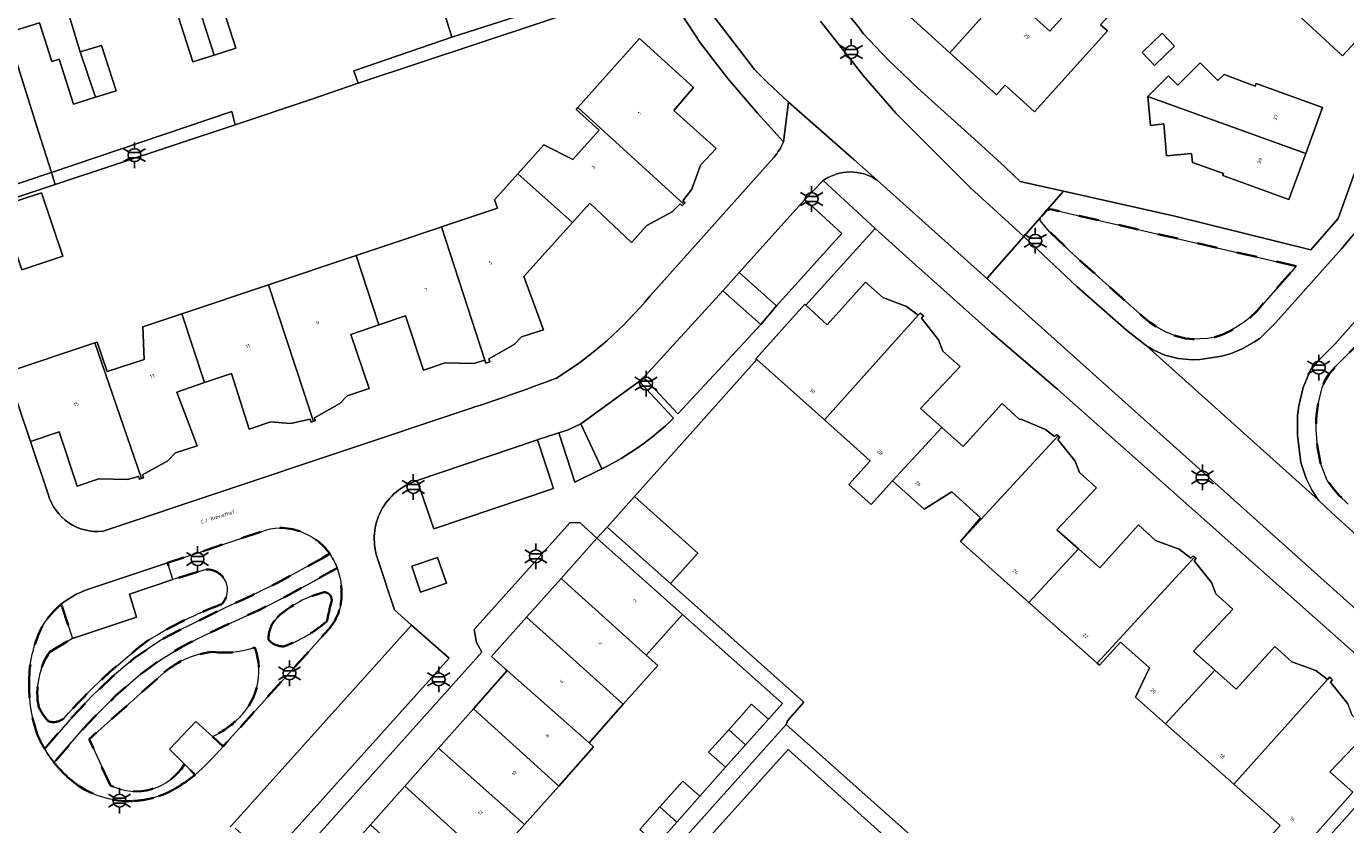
# Model space of a CAD drawing. Extents: x 105780 to 185197, y 477999 to 525027.
# Tile 346 of 562: x 107219 to 107349, y 479831 to 479910. Entities that reach past the tile are written whole.
import ezdxf
from ezdxf.enums import TextEntityAlignment as Align

# ---------------------------------------------------------------- set-up
doc = ezdxf.new("R2010")
doc.units = 0
doc.linetypes.add('XX-HIDDEN', pattern=[4, 2, -2])
for name, color, linetype, lineweight in [('B-GV-GR-BEPLANTING_CULTUUR_VASTE-PLANTENVAK-A', 252, 'Continuous', 5), ('B-GV-GR-HAAG_01-G', 252, 'GR-HAAG1', 13), ('B-GV-GR-MATERIAALGRENS-G', 252, 'XX-HIDDEN', 35), ('B-RO-IE-MEUBILAIR_WEGMEUBILAIR-S', 252, 'Continuous', 25), ('B-XX-KG-KADASTRAAL_BEBOUWING-G', 252, 'Continuous', 20), ('B1-WE-OG-BEBOUWING-T18', 7, 'Continuous', 18), ('B1-WE-OG-TERREIN_ERF-GV', 252, 'Continuous', 18), ('B1-WE-OG-TOPOGRAFIE-T18', 10, 'Continuous', 18), ('B1-WE-VH-VERHARDING_ASFALT-GV', 252, 'Continuous', 18), ('B1-WE-VH-VERHARDING_BETONSTRAATSTEEN-GV', 252, 'Continuous', 18), ('B1-WE-VH-VERHARDING_STRAATBAKSTEEN-GV', 252, 'Continuous', 18), ('B1-WE-VH-VERHARDING_TEGEL-GV', 252, 'Continuous', 18)]:
    doc.layers.add(name, color=color, linetype=linetype, lineweight=lineweight)
doc.styles.add('NLCS-ISO', font='NLCS-ISO.ttf')
doc.styles.add('NLCS-ISO-M200-T18', font='NLCS-ISO.ttf', dxfattribs={"height": 0.36})
doc.linetypes.add('GR-HAAG1', pattern='A,6,[176,NLCS.shx,S=0.125,R=0,X=0,Y=0],-2', length=8)

# ---------------------------------------------------------------- blocks, each defined once
blk = doc.blocks.new('B-SIE-WEG_LICHTMAST-SO')
at = {"ltscale": 0.1}
for p, q in [((-1.1, 0.63), (-2.19, 1.27)), ((0, 1.27), (0, 2.53)), ((1.1, 0.63), (2.19, 1.27)), ((-1.1, -0.63), (-2.19, -1.27)), ((0, -1.27), (0, -2.53)), ((1.1, -0.63), (2.19, -1.27))]:
    blk.add_line(p, q, dxfattribs=at)
at = {"flags": 128}
for points in [[(-1.16, 0.5), (1.16, 0.5)], [(-1.16, -0.5), (1.16, -0.5)]]:
    blk.add_lwpolyline(points, dxfattribs=at)
at = {"ltscale": 0.1}
blk.add_circle((0, 0), 1.27, dxfattribs=at)
at = {"style": 'NLCS-ISO'}
blk.add_attdef('TYPE', text='', height=1.8, dxfattribs=at).set_placement((0, 2.53), align=Align.BOTTOM_CENTER)

msp = doc.modelspace()

# ---------------------------------------------------------------- linework, layer by layer
at = {"layer": 'B-GV-GR-BEPLANTING_CULTUUR_VASTE-PLANTENVAK-A', "flags": 128}
for points in [[(107236.369, 479856.28), (107233.083, 479855.288), (107228.828, 479853.864), (107228.813, 479853.859), (107228.817, 479853.845), (107229.524, 479851.585), (107227.948, 479851.059), (107223.203, 479849.475), (107220.956, 479848.17)], [(107232.257, 479846.133), (107224.838, 479839.56)], [(107234.245, 479837.073), (107232.751, 479838.554), (107235.366, 479841.29), (107236.99, 479839.796)], [(107224.838, 479839.56), (107226.952, 479834.986)]]:
    msp.add_lwpolyline(points, dxfattribs=at)
for points in [[(107237.907, 479852.859, 0.682798), (107236.369, 479856.28)], [(107248.016, 479854.051, 0.1184372), (107243.403, 479851.591)], [(107248.746, 479853.128, 0.4432166), (107248.016, 479854.051)], [(107230.642, 479849.284, -0.0519473), (107237.907, 479852.859)], [(107248.285, 479851.168, -0.0241372), (107248.746, 479853.128)], [(107243.403, 479851.591, 0.198985), (107242.519, 479849.361)], [(107244.095, 479848.708, 0.0850142), (107248.285, 479851.168)], [(107222.34, 479841.597, -0.0480957), (107230.642, 479849.284)], [(107242.519, 479849.361, 0.2388497), (107244.095, 479848.708)], [(107220.956, 479848.17, 0.2005304), (107219.88, 479842.712)], [(107237.023, 479848.17, 0.1494131), (107232.257, 479846.133)], [(107241.174, 479848.593, -0.1213288), (107237.023, 479848.17)], [(107239.252, 479841.29, 0.3138171), (107241.174, 479848.593)], [(107219.88, 479842.712, 0.0640501), (107220.802, 479841.328)], [(107220.802, 479841.328, 0.2705715), (107222.34, 479841.597)], [(107236.99, 479839.796, 0.0693067), (107239.252, 479841.29)], [(107226.952, 479834.986, 0.3870563), (107234.245, 479837.073)]]:
    msp.add_lwpolyline(points, format="xyb", dxfattribs=at)
at = {"layer": 'B-GV-GR-HAAG_01-G', "flags": 128}
for points in [[(107288.931, 479885.577), (107287.304, 479883.764), (107291.039, 479880.441), (107292.594, 479882.276)], [(107273.299, 479870.654), (107272.065, 479870.062), (107271.146, 479869.761), (107272.707, 479864.91), (107275.379, 479866.2)], [(107260.056, 479854.92), (107259.196, 479857.477), (107256.638, 479856.617), (107257.499, 479854.06)]]:
    msp.add_lwpolyline(points, close=True, dxfattribs=at)
at = {"layer": 'B-GV-GR-MATERIAALGRENS-G', "flags": 128}
for points in [[(107343.83, 479886.209), (107319.613, 479891.828), (107319.243, 479891.709), (107318.63, 479890.994), (107318.58, 479890.702), (107319.513, 479889.6), (107321.947, 479887.277), (107328.761, 479881.179), (107329.377, 479880.672), (107330.062, 479880.206), (107330.799, 479879.798), (107331.625, 479879.414), (107332.904, 479879.077), (107333.619, 479878.996), (107335.09, 479879.072), (107335.792, 479879.208), (107336.506, 479879.436), (107337.285, 479879.777), (107338.598, 479880.609), (107339.293, 479881.127), (107339.96, 479881.807)], [(107358.584, 479857.867), (107357.065, 479861.941), (107355.842, 479867.09), (107355.211, 479870.383), (107354.935, 479873.261), (107354.91, 479876.775), (107354.985, 479878.729), (107355.147, 479880.743), (107355.425, 479882.655), (107355.941, 479885.111), (107354.736, 479884.013), (107349.915, 479878.531), (107347.743, 479876.333), (107347.081, 479875.58), (107346.635, 479874.877), (107346.367, 479874.222), (107345.952, 479872.465), (107345.776, 479871.193), (107345.777, 479870.086), (107345.925, 479868.347), (107346.226, 479866.782), (107346.882, 479865.075), (107347.383, 479864.36), (107348.032, 479863.619), (107348.955, 479862.721), (107357.436, 479855.316), (107357.948, 479855.003), (107358.536, 479854.931), (107358.872, 479855.08), (107359.328, 479855.638), (107359.36, 479855.986), (107359.224, 479856.414)]]:
    msp.add_lwpolyline(points, close=True, dxfattribs=at)
for points in [[(107241.763, 479859.998), (107237.546, 479858.591), (107235.696, 479857.974), (107232.572, 479856.931), (107232.624, 479856.764), (107233.083, 479855.288), (107236.369, 479856.28)], [(107220.458, 479838.59), (107220.567, 479838.716), (107223.164, 479841.724), (107225.166, 479843.839), (107227.162, 479845.744), (107228.961, 479847.245), (107229.298, 479847.526), (107231.896, 479849.315), (107233.702, 479850.253), (107234.827, 479850.837), (107238.173, 479852.467), (107240.033, 479853.336), (107240.875, 479853.73), (107243.482, 479854.989), (107247.788, 479857.383)], [(107247.788, 479857.383), (107248.389, 479857.717), (107248.571, 479857.818)], [(107249.284, 479856.427), (107249.158, 479856.356), (107248.306, 479855.876), (107248.252, 479855.845), (107247.001, 479855.141), (107244.292, 479853.668), (107241.556, 479852.272), (107241.333, 479852.17), (107238.855, 479851.038), (107236.239, 479849.811), (107234.941, 479849.145), (107233.981, 479848.652), (107231.878, 479847.375), (107229.906, 479845.948), (107229.695, 479845.795), (107227.487, 479843.855), (107225.437, 479841.807), (107225.402, 479841.772), (107225.398, 479841.768), (107224.25, 479840.562), (107221.492, 479837.39), (107221.376, 479837.256)], [(107220.956, 479848.17), (107223.203, 479849.475), (107222.139, 479852.685), (107222.085, 479852.849)], [(107236.99, 479839.796), (107238.04, 479838.83), (107238.179, 479838.987), (107238.621, 479839.48), (107239.727, 479840.707), (107244.859, 479846.401), (107246.157, 479847.841), (107248.403, 479850.333)], [(107226.952, 479834.986), (107224.838, 479839.56), (107232.257, 479846.133)], [(107234.229, 479835.251), (107235.281, 479836.045), (107234.245, 479837.073)]]:
    msp.add_lwpolyline(points, dxfattribs=at)
for points in [[(107245.599, 479860.05, 0.1866538), (107241.763, 479859.998)], [(107248.571, 479857.818, 0.1621825), (107245.599, 479860.05)], [(107236.369, 479856.28, -0.682798), (107237.907, 479852.859)], [(107249.618, 479852.719, 0.1316084), (107249.284, 479856.427)], [(107243.403, 479851.591, -0.1184372), (107248.016, 479854.051)], [(107248.016, 479854.051, -0.4432166), (107248.746, 479853.128)], [(107222.085, 479852.849, 0.0858811), (107220.247, 479850.705)], [(107237.907, 479852.859, 0.0519473), (107230.642, 479849.284)], [(107248.746, 479853.128, 0.0241372), (107248.285, 479851.168)], [(107248.586, 479850.545, 0.1204193), (107249.618, 479852.719)], [(107242.519, 479849.361, -0.198985), (107243.403, 479851.591)], [(107220.247, 479850.705, 0.1111886), (107218.945, 479845.632)], [(107248.285, 479851.168, -0.0850142), (107244.095, 479848.708)], [(107248.403, 479850.333, 0.0127753), (107248.586, 479850.545)], [(107230.642, 479849.284, 0.0480957), (107222.34, 479841.597)], [(107244.095, 479848.708, -0.2388497), (107242.519, 479849.361)], [(107219.88, 479842.712, -0.2005304), (107220.956, 479848.17)], [(107232.257, 479846.133, -0.1494131), (107237.023, 479848.17)], [(107237.023, 479848.17, 0.1213288), (107241.174, 479848.593)], [(107241.174, 479848.593, -0.3138171), (107239.252, 479841.29)], [(107218.945, 479845.632, 0.0946791), (107219.729, 479840.033)], [(107220.802, 479841.328, -0.0640501), (107219.88, 479842.712)], [(107222.34, 479841.597, -0.2705715), (107220.802, 479841.328)], [(107239.252, 479841.29, -0.0693067), (107236.99, 479839.796)], [(107219.729, 479840.033, 0.0188376), (107220.147, 479839.146)], [(107220.147, 479839.146, 0.0126547), (107220.458, 479838.59)], [(107221.376, 479837.256, 0.0194356), (107222.021, 479836.508)], [(107234.245, 479837.073, -0.3870563), (107226.952, 479834.986)], [(107222.021, 479836.508, 0.0410011), (107223.489, 479835.18)], [(107223.489, 479835.18, 0.1741579), (107229.202, 479833.451)], [(107231.671, 479833.916, 0.0499005), (107233.33, 479834.667)], [(107233.33, 479834.667, 0.0155248), (107234.229, 479835.251)], [(107229.202, 479833.451, 0.069822), (107231.671, 479833.916)]]:
    msp.add_lwpolyline(points, format="xyb", dxfattribs=at)
at = {"layer": 'B-XX-KG-KADASTRAAL_BEBOUWING-G', "flags": 128}
for points in [[(107341.732, 479919.637), (107339.485, 479921.707), (107338.609, 479918.965), (107339.874, 479918.589), (107338.923, 479915.594), (107345.087, 479913.657), (107343.276, 479911.649), (107348.385, 479906.942), (107351.656, 479910.492)], [(107220.285, 479918.845), (107214.332, 479916.939), (107216.81, 479909.2), (107219.938, 479910.201), (107221.161, 479906.382), (107221.881, 479906.613), (107223.305, 479902.165), (107225.46, 479902.855), (107223.959, 479907.334), (107222.811, 479911.122), (107222.742, 479911.245)], [(107315.136, 479913.359), (107315.673, 479913.954), (107311.061, 479918.119), (107309.527, 479916.42), (107305.033, 479911.443), (107309.674, 479907.252)], [(107273.526, 479913.023), (107272.339, 479916.645), (107259.432, 479912.416), (107259.596, 479911.966), (107260.609, 479908.79), (107266.868, 479910.786)], [(107315.136, 479913.359), (107309.674, 479907.252), (107314.279, 479903.094), (107315.135, 479904.042), (107318.017, 479901.439), (107325.206, 479909.399), (107324.541, 479910), (107327.656, 479913.451), (107325.195, 479915.673), (107319.525, 479909.395)], [(107235.702, 479911.629), (107233.586, 479910.946), (107235.071, 479906.346), (107237.177, 479907.026)], [(107235.702, 479911.629), (107237.177, 479907.026), (107239.298, 479907.71), (107237.813, 479912.31)], [(107273.016, 479901.856), (107283.451, 479892.302), (107283.591, 479892.458), (107283.368, 479892.658), (107284.237, 479893.806), (107285.119, 479896.149), (107286.642, 479897.823), (107282.464, 479901.559), (107284.43, 479903.824), (107279.095, 479908.644)], [(107328.623, 479907.266), (107329.851, 479905.992), (107331.831, 479907.899), (107330.603, 479909.174)], [(107223.959, 479907.334), (107225.46, 479902.855), (107227.502, 479903.509), (107226.074, 479907.971)], [(107346.405, 479901.841), (107339.875, 479904.212), (107339.784, 479903.969), (107336.722, 479905.117), (107336.111, 479904.51), (107334.369, 479906.262), (107332.148, 479904.039), (107331.232, 479904.99), (107329.2, 479902.951), (107344.757, 479897.302)], [(107329.2, 479902.951), (107329.45, 479900.083), (107330.763, 479900.225), (107331.041, 479897.095), (107333.504, 479897.321), (107333.587, 479896.423), (107336.653, 479895.346), (107336.579, 479895.135), (107343.109, 479892.764), (107344.757, 479897.302)], [(107273.016, 479901.856), (107272.845, 479901.665), (107275.122, 479899.605), (107272.535, 479896.727), (107269.663, 479898.157), (107267.105, 479895.3), (107272.475, 479890.493), (107274.204, 479892.416), (107278.314, 479888.538), (107279.82, 479890.222), (107282.309, 479891.553), (107283.087, 479892.345), (107283.311, 479892.145), (107283.451, 479892.302)], [(107272.475, 479890.493), (107267.105, 479895.3), (107264.816, 479892.745), (107265.094, 479891.91), (107259.577, 479890.076), (107263.837, 479876.918), (107263.933, 479876.634), (107264.132, 479876.701), (107264.331, 479876.768), (107264.235, 479877.052), (107266.736, 479878.464), (107267.477, 479879.23), (107269.627, 479879.938), (107267.706, 479885.188)], [(107216.135, 479892.103), (107218.214, 479885.839), (107222.238, 479887.174), (107220.159, 479893.438)], [(107259.577, 479890.076), (107259.396, 479890.016), (107254.919, 479888.51), (107251.15, 479887.249), (107253.412, 479880.408), (107256.013, 479881.305), (107257.808, 479875.952), (107259.948, 479876.677), (107262.77, 479876.611), (107263.837, 479876.918)], [(107253.412, 479880.408), (107251.15, 479887.249), (107242.533, 479884.365), (107246.913, 479870.98), (107246.941, 479870.882), (107247.14, 479870.949), (107247.044, 479871.233), (107249.545, 479872.645), (107250.286, 479873.411), (107252.436, 479874.119), (107250.651, 479879.455)], [(107242.533, 479884.365), (107233.976, 479881.502), (107236.22, 479874.716), (107238.866, 479875.629), (107240.617, 479870.133), (107242.757, 479870.858), (107244.693, 479870.68), (107246.646, 479871.099), (107246.742, 479870.815), (107246.941, 479870.882), (107246.913, 479870.98)], [(107306.559, 479881.356), (107305.408, 479882.222), (107303.062, 479883.096), (107301.383, 479884.614), (107297.583, 479880.428), (107295.478, 479882.35), (107295.381, 479882.438), (107290.571, 479877.07), (107290.66, 479876.99), (107297.329, 479871.029)], [(107236.22, 479874.716), (107233.976, 479881.502), (107230.122, 479880.212), (107230.268, 479877.011), (107226.623, 479875.807), (107225.624, 479878.712), (107225.419, 479878.643), (107229.997, 479865.254), (107230.196, 479865.321), (107230.1, 479865.605), (107232.601, 479867.017), (107233.342, 479867.783), (107235.492, 479868.491), (107233.504, 479873.779)], [(107306.559, 479881.356), (107297.329, 479871.029), (107301.816, 479867.017), (107299.713, 479864.666), (107301.929, 479862.685), (107304.032, 479865.036), (107308.902, 479870.301), (107306.797, 479872.178), (107310.695, 479876.316), (107309.006, 479877.816), (107308.572, 479878.938), (107306.872, 479881.077), (107307.072, 479881.3), (107306.915, 479881.44), (107306.758, 479881.58)], [(107225.419, 479878.643), (107216.756, 479875.743), (107219.051, 479868.907), (107221.904, 479869.865), (107223.673, 479864.505), (107225.813, 479865.23), (107228.635, 479865.164), (107229.702, 479865.471), (107229.798, 479865.187), (107229.997, 479865.254)], [(107320.361, 479869.47), (107320.204, 479869.61), (107320.005, 479869.386), (107319.108, 479870.092), (107316.783, 479871.071), (107316.508, 479871.126), (107314.829, 479872.644), (107311.006, 479868.424), (107308.902, 479870.301), (107304.032, 479865.036), (107307.158, 479862.241), (107309.865, 479863.954), (107312.717, 479861.384), (107310.722, 479859.048)], [(107320.361, 479869.47), (107310.722, 479859.048), (107317.476, 479853.031), (107322.348, 479858.331), (107320.243, 479860.208), (107324.141, 479864.346), (107322.452, 479865.846), (107322.018, 479866.968), (107320.318, 479869.107), (107320.518, 479869.33)], [(107278.597, 479863.475), (107275.915, 479860.47), (107282.163, 479854.898), (107284.833, 479857.9)], [(107333.807, 479857.5), (107333.65, 479857.64), (107333.451, 479857.416), (107332.3, 479858.282), (107329.954, 479859.156), (107328.275, 479860.674), (107324.452, 479856.454), (107322.348, 479858.331), (107317.476, 479853.031), (107324.196, 479847.045)], [(107274.89, 479859.359), (107271.359, 479855.399), (107279.764, 479847.842), (107283.331, 479851.852), (107281.166, 479853.777)], [(107333.807, 479857.5), (107324.196, 479847.045), (107324.429, 479846.837), (107326.487, 479849.117), (107329.369, 479846.581), (107327.979, 479843.693), (107330.932, 479841.072), (107335.794, 479846.361), (107333.689, 479848.238), (107337.587, 479852.376), (107335.898, 479853.876), (107335.464, 479854.998), (107333.764, 479857.137), (107333.964, 479857.36)], [(107271.359, 479855.399), (107267.958, 479851.584), (107277.488, 479842.985), (107280.905, 479846.827), (107279.764, 479847.842)], [(107267.958, 479851.584), (107264.499, 479847.705), (107265.886, 479846.468), (107266.065, 479846.308), (107274.115, 479839.193), (107277.488, 479842.985)], [(107346.897, 479845.446), (107345.746, 479846.312), (107343.4, 479847.186), (107341.721, 479848.704), (107337.898, 479844.484), (107335.794, 479846.361), (107330.932, 479841.072), (107337.662, 479835.099)], [(107266.065, 479846.308), (107262.722, 479842.54), (107271.135, 479834.924), (107274.571, 479838.787), (107274.115, 479839.193)], [(107346.897, 479845.446), (107337.662, 479835.099), (107342.232, 479831.043), (107338.163, 479826.459), (107340.551, 479824.341), (107344.619, 479828.924), (107349.405, 479834.316), (107347.147, 479836.321), (107351.033, 479840.406), (107349.344, 479841.906), (107348.91, 479843.028), (107347.21, 479845.167), (107347.41, 479845.39), (107347.253, 479845.53), (107347.096, 479845.67)], [(107262.722, 479842.54), (107259.293, 479838.676), (107267.769, 479831.14), (107271.135, 479834.924)], [(107291.81, 479841.519), (107290.138, 479843.009), (107287.887, 479840.483), (107289.55, 479838.983)], [(107289.55, 479838.983), (107287.887, 479840.483), (107285.907, 479838.261), (107287.579, 479836.771)], [(107259.293, 479838.676), (107255.952, 479834.911), (107264.356, 479827.302), (107267.769, 479831.14)], [(107255.952, 479834.911), (107252.568, 479831.096), (107260.967, 479823.491), (107264.356, 479827.302)], [(107285.031, 479833.911), (107283.359, 479835.401), (107281.099, 479832.865), (107282.759, 479831.361)], [(107282.759, 479831.361), (107281.099, 479832.865), (107279.128, 479830.653), (107280.8, 479829.163)]]:
    msp.add_lwpolyline(points, close=True, dxfattribs=at)
at = {"layer": 'B1-WE-OG-TERREIN_ERF-GV', "flags": 128}
for points in [[(107354.948, 479914.065), (107351.656, 479910.492), (107348.385, 479906.942), (107343.276, 479911.649), (107345.087, 479913.657), (107338.923, 479915.594), (107339.874, 479918.589), (107338.609, 479918.965), (107339.485, 479921.707), (107341.732, 479919.637), (107345.034, 479923.177)], [(107315.673, 479913.954), (107315.136, 479913.359), (107319.525, 479909.395), (107325.195, 479915.673), (107327.656, 479913.451), (107324.541, 479910), (107325.206, 479909.399), (107318.017, 479901.439), (107315.135, 479904.042), (107314.279, 479903.094), (107309.674, 479907.252), (107305.033, 479911.443), (107309.527, 479916.42), (107311.061, 479918.119)], [(107281.192, 479914.181), (107280.636, 479914.964), (107280.379, 479915.326), (107273.526, 479913.023), (107266.868, 479910.786), (107260.609, 479908.79), (107252.079, 479905.861), (107250.949, 479905.483), (107251.366, 479904.259)], [(107237.177, 479907.026), (107235.071, 479906.346), (107233.586, 479910.946), (107235.702, 479911.629), (107237.813, 479912.31), (107239.298, 479907.71)], [(107331.831, 479907.899), (107329.851, 479905.992), (107328.623, 479907.266), (107330.603, 479909.174)], [(107346.405, 479901.841), (107344.757, 479897.302), (107343.109, 479892.764), (107336.579, 479895.135), (107336.653, 479895.346), (107333.587, 479896.423), (107333.504, 479897.321), (107331.041, 479897.095), (107330.763, 479900.225), (107329.45, 479900.083), (107329.2, 479902.951), (107331.232, 479904.99), (107332.148, 479904.039), (107334.369, 479906.262), (107336.111, 479904.51), (107336.722, 479905.117), (107339.784, 479903.969), (107339.875, 479904.212)], [(107239.24, 479900.139), (107238.917, 479901.445), (107221.127, 479895.449), (107221.508, 479894.255)], [(107216.135, 479892.103), (107220.159, 479893.438), (107222.238, 479887.174), (107218.214, 479885.839)], [(107262.722, 479842.54), (107266.065, 479846.308), (107265.886, 479846.468), (107264.499, 479847.705), (107267.958, 479851.584), (107271.359, 479855.399), (107274.89, 479859.359), (107273.212, 479860.917), (107272.216, 479860.888), (107262.812, 479850.373), (107263.041, 479849.081), (107263.546, 479848.141), (107244.083, 479826.379), (107243.343, 479825.552), (107244.142, 479824.839), (107245.379, 479823.734), (107245.726, 479823.385), (107249.19, 479827.289), (107252.568, 479831.096), (107255.952, 479834.911), (107259.293, 479838.676)], [(107282.916, 479826.453), (107287.085, 479822.699), (107288.945, 479824.765), (107289.079, 479824.914), (107291.115, 479823.081), (107295.304, 479827.733), (107302.922, 479820.875), (107303.791, 479821.841), (107303.931, 479821.716), (107306.021, 479819.834), (107309.797, 479824.089), (107309.737, 479824.142), (107293.749, 479838.536)]]:
    msp.add_lwpolyline(points, close=True, dxfattribs=at)
for points in [[(107281.192, 479914.181), (107251.366, 479904.259), (107246.604, 479902.608), (107239.24, 479900.139), (107221.508, 479894.255), (107211.716, 479891.005), (107216.756, 479875.743), (107225.419, 479878.643), (107225.624, 479878.712), (107226.623, 479875.807), (107230.268, 479877.011), (107230.122, 479880.212), (107233.976, 479881.502), (107242.533, 479884.365), (107251.15, 479887.249), (107254.919, 479888.51), (107259.396, 479890.016), (107259.577, 479890.076), (107265.094, 479891.91), (107264.816, 479892.745), (107267.105, 479895.3), (107269.663, 479898.157)], [(107293.287, 479898.47), (107290.708, 479901.294), (107287.755, 479904.733), (107285.089, 479908.193), (107281.486, 479913.766)], [(107222.811, 479911.122), (107223.959, 479907.334), (107226.074, 479907.971), (107227.502, 479903.509), (107225.46, 479902.855), (107223.305, 479902.165), (107221.881, 479906.613), (107221.161, 479906.382), (107219.938, 479910.201), (107216.81, 479909.2), (107219.847, 479899.453), (107221.127, 479895.449), (107238.917, 479901.445), (107239.24, 479900.139), (107246.604, 479902.608), (107251.366, 479904.259), (107250.949, 479905.483), (107252.079, 479905.861), (107260.609, 479908.79), (107259.596, 479911.966)], [(107298.962, 479911.855), (107300.651, 479909.836), (107301.137, 479909.151), (107303.61, 479906.561), (107306.513, 479903.768), (107312.429, 479898.417), (107315.106, 479895.996), (107316.606, 479894.568), (107320.87, 479893.604), (107331.853, 479891.122), (107345.275, 479887.814), (107347.965, 479890.913), (107351.076, 479899.589)], [(107269.663, 479898.157), (107272.535, 479896.727), (107275.122, 479899.605), (107272.845, 479901.665), (107273.016, 479901.856), (107279.095, 479908.644), (107284.43, 479903.824), (107282.464, 479901.559), (107286.642, 479897.823), (107285.119, 479896.149), (107284.237, 479893.806), (107283.368, 479892.658), (107283.591, 479892.458), (107283.451, 479892.302), (107283.311, 479892.145), (107283.087, 479892.345), (107282.309, 479891.553), (107279.82, 479890.222), (107278.314, 479888.538), (107274.204, 479892.416), (107272.475, 479890.493), (107267.706, 479885.188), (107269.627, 479879.938), (107267.477, 479879.23), (107266.736, 479878.464), (107264.235, 479877.052), (107264.331, 479876.768), (107264.132, 479876.701), (107263.933, 479876.634), (107263.837, 479876.918), (107262.77, 479876.611), (107259.948, 479876.677), (107257.808, 479875.952), (107256.013, 479881.305), (107253.412, 479880.408), (107250.651, 479879.455), (107252.436, 479874.119), (107250.286, 479873.411), (107249.545, 479872.645), (107247.044, 479871.233), (107247.14, 479870.949), (107246.941, 479870.882), (107246.742, 479870.815), (107246.646, 479871.099), (107244.693, 479870.68), (107242.757, 479870.858), (107240.617, 479870.133), (107238.866, 479875.629), (107236.22, 479874.716), (107233.504, 479873.779), (107235.492, 479868.491), (107233.342, 479867.783), (107232.601, 479867.017), (107230.1, 479865.605), (107230.196, 479865.321), (107229.997, 479865.254), (107229.798, 479865.187), (107229.702, 479865.471), (107228.635, 479865.164), (107225.813, 479865.23), (107223.673, 479864.505), (107221.904, 479869.865), (107219.051, 479868.907), (107220.798, 479863.715)], [(107280.13, 479883.287), (107292.338, 479896.906)], [(107352.408, 479845.532), (107320.33, 479874.042), (107313.752, 479879.669), (107305.657, 479886.896), (107302.324, 479889.923), (107302.319, 479889.918), (107295.478, 479882.35), (107297.583, 479880.428), (107301.383, 479884.614), (107303.062, 479883.096), (107305.408, 479882.222), (107306.559, 479881.356), (107306.758, 479881.58), (107306.915, 479881.44), (107307.072, 479881.3), (107306.872, 479881.077), (107308.572, 479878.938), (107309.006, 479877.816), (107310.695, 479876.316), (107306.797, 479872.178), (107308.902, 479870.301), (107311.006, 479868.424), (107314.829, 479872.644), (107316.508, 479871.126), (107316.783, 479871.071), (107319.108, 479870.092), (107320.005, 479869.386), (107320.204, 479869.61), (107320.361, 479869.47), (107320.518, 479869.33), (107320.318, 479869.107), (107322.018, 479866.968), (107322.452, 479865.846), (107324.141, 479864.346), (107320.243, 479860.208), (107322.348, 479858.331), (107324.452, 479856.454), (107328.275, 479860.674), (107329.954, 479859.156), (107332.3, 479858.282), (107333.451, 479857.416), (107333.65, 479857.64), (107333.807, 479857.5), (107333.964, 479857.36), (107333.764, 479857.137), (107335.464, 479854.998), (107335.898, 479853.876), (107337.587, 479852.376), (107333.689, 479848.238), (107335.794, 479846.361), (107337.898, 479844.484), (107341.721, 479848.704), (107343.4, 479847.186), (107345.746, 479846.312), (107346.897, 479845.446), (107347.096, 479845.67), (107347.253, 479845.53), (107347.41, 479845.39), (107347.21, 479845.167), (107348.91, 479843.028)], [(107342.232, 479831.043), (107337.662, 479835.099), (107330.932, 479841.072), (107327.979, 479843.693), (107329.369, 479846.581), (107326.487, 479849.117), (107324.429, 479846.837), (107324.196, 479847.045), (107317.476, 479853.031), (107310.722, 479859.048), (107312.717, 479861.384), (107309.865, 479863.954), (107307.158, 479862.241), (107304.032, 479865.036), (107301.929, 479862.685), (107299.713, 479864.666), (107301.816, 479867.017), (107297.329, 479871.029), (107290.66, 479876.99), (107278.597, 479863.475), (107284.833, 479857.9), (107282.163, 479854.898), (107295.301, 479843.181), (107293.689, 479841.372), (107293.543, 479840.994), (107328.825, 479809.561), (107356.952, 479841.038)], [(107226.219, 479860.052), (107261.825, 479871.97)], [(107279.128, 479830.653), (107281.099, 479832.865), (107283.359, 479835.401), (107285.031, 479833.911), (107287.579, 479836.771), (107285.907, 479838.261), (107287.887, 479840.483), (107290.138, 479843.009), (107291.81, 479841.519), (107293.183, 479843.06), (107283.331, 479851.852), (107279.764, 479847.842), (107280.905, 479846.827), (107277.488, 479842.985), (107274.115, 479839.193), (107274.571, 479838.787), (107271.135, 479834.924), (107267.769, 479831.14), (107264.356, 479827.302)], [(107351.033, 479840.406), (107347.147, 479836.321), (107349.405, 479834.316), (107344.619, 479828.924)]]:
    msp.add_lwpolyline(points, dxfattribs=at)
at = {"layer": 'B1-WE-OG-TERREIN_ERF-GV'}
for points in [[(107292.338, 479896.906, 0.0657155), (107293.287, 479898.47)], [(107270.904, 479875.159, 0.0845882), (107280.13, 479883.287)], [(107261.825, 479871.97, 0.0124225), (107270.904, 479875.159)], [(107220.798, 479863.715, 0.3654673), (107226.219, 479860.052)]]:
    msp.add_lwpolyline(points, format="xyb", dxfattribs=at)
at = {"layer": 'B1-WE-VH-VERHARDING_ASFALT-GV', "flags": 128}
for points in [[(107248.571, 479857.818), (107248.389, 479857.717), (107247.788, 479857.383), (107243.482, 479854.989), (107240.875, 479853.73), (107240.033, 479853.336), (107238.173, 479852.467), (107234.827, 479850.837), (107233.702, 479850.253), (107231.896, 479849.315), (107229.298, 479847.526), (107228.961, 479847.245), (107227.162, 479845.744), (107225.166, 479843.839), (107223.164, 479841.724), (107220.567, 479838.716), (107220.458, 479838.59)], [(107221.376, 479837.256), (107221.492, 479837.39), (107224.25, 479840.562), (107225.398, 479841.768), (107225.402, 479841.772), (107225.437, 479841.807), (107227.487, 479843.855), (107229.695, 479845.795), (107229.906, 479845.948), (107231.878, 479847.375), (107233.981, 479848.652), (107234.941, 479849.145), (107236.239, 479849.811), (107238.855, 479851.038), (107241.333, 479852.17), (107241.556, 479852.272), (107244.292, 479853.668), (107247.001, 479855.141), (107248.252, 479855.845), (107248.306, 479855.876), (107249.158, 479856.356), (107249.284, 479856.427)]]:
    msp.add_lwpolyline(points, dxfattribs=at)
at = {"layer": 'B1-WE-VH-VERHARDING_ASFALT-GV'}
for points in [[(107249.152, 479856.762, 0.0519792), (107248.571, 479857.818)], [(107249.284, 479856.427, 0.0113538), (107249.152, 479856.762)], [(107220.458, 479838.59, 0.0346035), (107221.376, 479837.256)]]:
    msp.add_lwpolyline(points, format="xyb", dxfattribs=at)
at = {"layer": 'B1-WE-VH-VERHARDING_BETONSTRAATSTEEN-GV', "flags": 128}
for points in [[(107302.504, 479894.676), (107300.21, 479896.733), (107293.784, 479902.378), (107293.287, 479898.47)], [(107292.338, 479896.906), (107280.13, 479883.287)], [(107257.184, 479865.05), (107269.043, 479869.082), (107269.102, 479869.101), (107271.146, 479869.761), (107272.065, 479870.062), (107273.299, 479870.654), (107279.328, 479875.027), (107279.337, 479875.034), (107279.347, 479875.041), (107287.304, 479883.764), (107288.931, 479885.577), (107295.383, 479892.775), (107297.198, 479894.636)], [(107220.798, 479863.715), (107219.051, 479868.907), (107216.756, 479875.743), (107211.716, 479891.005), (107204.194, 479888.474)], [(107350.171, 479890.15), (107348.293, 479887.898), (107341.802, 479880.632), (107340.26, 479879.113), (107339.701, 479878.749), (107338.49, 479878.034), (107337.425, 479877.601), (107336.496, 479877.322), (107334.313, 479876.982), (107333.605, 479876.955), (107332.193, 479877.101), (107330.878, 479877.435), (107329.733, 479877.963), (107329.052, 479878.356), (107346.023, 479863.126), (107345.397, 479864.087), (107344.812, 479865.252), (107344.291, 479866.839), (107343.954, 479869.532), (107343.957, 479871.481), (107344.077, 479872.436), (107344.507, 479874.249), (107345.215, 479875.988), (107346.115, 479877.011), (107347.64, 479878.512), (107352.497, 479883.997)], [(107291.039, 479880.441), (107287.304, 479883.764), (107279.347, 479875.041)], [(107279.738, 479875.002), (107282.883, 479871.63), (107287.309, 479876.417), (107291.039, 479880.441)], [(107279.328, 479875.027), (107273.299, 479870.654), (107275.379, 479866.2)], [(107282.446, 479871.205), (107279.29, 479874.599)], [(107261.825, 479871.97), (107226.219, 479860.052)], [(107224.682, 479854.299), (107232.572, 479856.931), (107235.696, 479857.974), (107237.546, 479858.591), (107241.763, 479859.998)], [(107238.736, 479830.891), (107238.9, 479831.073), (107256.627, 479850.804), (107254.93, 479852.305), (107253.236, 479857.47)], [(107248.403, 479850.333), (107246.157, 479847.841), (107244.859, 479846.401), (107239.727, 479840.707), (107238.621, 479839.48), (107238.179, 479838.987), (107238.04, 479838.83), (107237.021, 479837.682), (107236.042, 479836.721), (107235.281, 479836.045), (107234.229, 479835.251)], [(107256.627, 479850.804), (107238.9, 479831.073), (107238.736, 479830.891)], [(107239.228, 479830.778), (107242.598, 479827.767), (107245.846, 479831.388), (107260.326, 479847.531), (107256.627, 479850.804)]]:
    msp.add_lwpolyline(points, dxfattribs=at)
at = {"layer": 'B1-WE-VH-VERHARDING_BETONSTRAATSTEEN-GV'}
for points in [[(107293.287, 479898.47, -0.0657155), (107292.338, 479896.906)], [(107297.198, 479894.636, -0.315491), (107302.504, 479894.676)], [(107280.13, 479883.287, -0.0845882), (107270.904, 479875.159)], [(107270.904, 479875.159, -0.0124225), (107261.825, 479871.97)], [(107279.29, 479874.599, -0.4159283), (107279.328, 479875.027)], [(107279.347, 479875.041, -0.3709803), (107279.738, 479875.002)], [(107275.379, 479866.2, 0.0776975), (107282.446, 479871.205)], [(107253.236, 479857.47, -0.4189865), (107257.184, 479865.05)], [(107226.219, 479860.052, -0.3654673), (107220.798, 479863.715)], [(107241.763, 479859.998, -0.1866538), (107245.599, 479860.05)], [(107245.599, 479860.05, -0.1621825), (107248.571, 479857.818)], [(107248.571, 479857.818, -0.0519792), (107249.152, 479856.762)], [(107249.152, 479856.762, -0.0113538), (107249.284, 479856.427)], [(107249.284, 479856.427, -0.1316084), (107249.618, 479852.719)], [(107222.085, 479852.849, -0.0907483), (107224.682, 479854.299)], [(107220.247, 479850.705, -0.0858811), (107222.085, 479852.849)], [(107249.618, 479852.719, -0.1204193), (107248.586, 479850.545)], [(107218.945, 479845.632, -0.1111886), (107220.247, 479850.705)], [(107248.586, 479850.545, -0.0127753), (107248.403, 479850.333)], [(107219.729, 479840.033, -0.0946791), (107218.945, 479845.632)], [(107220.147, 479839.146, -0.0188376), (107219.729, 479840.033)], [(107220.458, 479838.59, -0.0126547), (107220.147, 479839.146)], [(107221.376, 479837.256, -0.0346035), (107220.458, 479838.59)], [(107222.021, 479836.508, -0.0194356), (107221.376, 479837.256)], [(107223.489, 479835.18, -0.0410011), (107222.021, 479836.508)], [(107229.202, 479833.451, -0.1741579), (107223.489, 479835.18)], [(107233.33, 479834.667, -0.0499005), (107231.671, 479833.916)], [(107234.229, 479835.251, -0.0155248), (107233.33, 479834.667)], [(107231.671, 479833.916, -0.069822), (107229.202, 479833.451)]]:
    msp.add_lwpolyline(points, format="xyb", dxfattribs=at)
at = {"layer": 'B1-WE-VH-VERHARDING_BETONSTRAATSTEEN-GV', "flags": 128}
for points in [[(107295.383, 479892.775), (107288.931, 479885.577), (107292.594, 479882.276), (107299.044, 479889.432)], [(107269.043, 479869.082), (107257.184, 479865.05), (107258.82, 479860.289), (107270.629, 479864.265)]]:
    msp.add_lwpolyline(points, close=True, dxfattribs=at)
at = {"layer": 'B1-WE-VH-VERHARDING_STRAATBAKSTEEN-GV', "flags": 128}
for points in [[(107203.778, 479914.663), (107205.77, 479908.999), (107207.762, 479903.336), (107209.821, 479897.483), (107211.293, 479892.796), (107211.441, 479892.183), (107221.098, 479895.439), (107221.127, 479895.449), (107219.847, 479899.453), (107216.81, 479909.2), (107214.332, 479916.939)], [(107286.523, 479910.686), (107290.434, 479905.588), (107291.665, 479904.364), (107293.784, 479902.378), (107300.21, 479896.733), (107302.504, 479894.676), (107313.314, 479884.985), (107316.967, 479889.114), (107311.764, 479893.898), (107304.395, 479901.259), (107301.146, 479905.018), (107296.946, 479910.365)], [(107357.063, 479853.071), (107347.324, 479861.88), (107346.023, 479863.126), (107329.052, 479878.356), (107327.08, 479879.889), (107322.239, 479884.176), (107318.27, 479887.916), (107316.967, 479889.114), (107313.314, 479884.985), (107353.839, 479848.655)], [(107356.952, 479841.038), (107328.825, 479809.561), (107328.724, 479809.448), (107328.59, 479809.568), (107318.374, 479798.145), (107317.694, 479797.385), (107306.137, 479784.471), (107292.304, 479768.875), (107294.053, 479767.373), (107315.309, 479791.189), (107316.059, 479790.528), (107317.292, 479789.442), (107315.734, 479787.696), (107317.301, 479786.315), (107318.86, 479788.059), (107321.894, 479791.454), (107321.729, 479791.595), (107319.532, 479793.478)]]:
    msp.add_lwpolyline(points, dxfattribs=at)
msp.add_lwpolyline([(107238.04, 479838.83), (107236.99, 479839.796), (107235.366, 479841.29), (107232.751, 479838.554), (107234.245, 479837.073), (107235.281, 479836.045), (107236.042, 479836.721), (107237.021, 479837.682)], close=True, dxfattribs=at)
at = {"layer": 'B1-WE-VH-VERHARDING_TEGEL-GV', "flags": 128}
for points in [[(107281.486, 479913.766), (107285.089, 479908.193), (107287.755, 479904.733), (107290.708, 479901.294), (107293.287, 479898.47), (107293.784, 479902.378), (107291.665, 479904.364), (107290.434, 479905.588), (107286.523, 479910.686)], [(107296.946, 479910.365), (107301.146, 479905.018), (107304.395, 479901.259), (107311.764, 479893.898), (107316.967, 479889.114), (107318.63, 479890.994), (107319.243, 479891.709), (107320.87, 479893.604), (107316.606, 479894.568), (107315.106, 479895.996), (107312.429, 479898.417), (107306.513, 479903.768), (107303.61, 479906.561), (107301.137, 479909.151), (107300.651, 479909.836), (107298.962, 479911.855)], [(107351.076, 479899.589), (107347.965, 479890.913), (107345.275, 479887.814), (107331.853, 479891.122), (107320.87, 479893.604), (107319.243, 479891.709), (107319.613, 479891.828), (107343.83, 479886.209), (107339.96, 479881.807), (107339.293, 479881.127), (107338.598, 479880.609), (107337.285, 479879.777), (107336.506, 479879.436), (107335.792, 479879.208), (107335.09, 479879.072), (107333.619, 479878.996), (107332.904, 479879.077), (107331.625, 479879.414), (107330.799, 479879.798), (107330.062, 479880.206), (107329.377, 479880.672), (107328.761, 479881.179), (107321.947, 479887.277), (107319.513, 479889.6), (107318.58, 479890.702), (107318.63, 479890.994), (107316.967, 479889.114), (107318.27, 479887.916), (107322.239, 479884.176), (107327.08, 479879.889), (107329.052, 479878.356), (107329.733, 479877.963), (107330.878, 479877.435), (107332.193, 479877.101), (107333.605, 479876.955), (107334.313, 479876.982), (107336.496, 479877.322), (107337.425, 479877.601), (107338.49, 479878.034), (107339.701, 479878.749), (107340.26, 479879.113), (107341.802, 479880.632), (107348.293, 479887.898), (107350.171, 479890.15)], [(107290.66, 479876.99), (107290.571, 479877.07), (107295.381, 479882.438), (107295.478, 479882.35), (107302.319, 479889.918), (107297.198, 479894.636), (107295.383, 479892.775), (107299.044, 479889.432), (107292.594, 479882.276), (107291.039, 479880.441), (107287.309, 479876.417), (107282.883, 479871.63), (107279.738, 479875.002)], [(107297.198, 479894.636), (107302.319, 479889.918), (107302.324, 479889.923), (107305.657, 479886.896), (107313.752, 479879.669), (107320.33, 479874.042), (107352.408, 479845.532), (107354.196, 479847.621), (107354.199, 479847.858), (107354.263, 479848.008), (107354.193, 479848.24), (107353.839, 479848.655), (107313.314, 479884.985)], [(107313.314, 479884.985), (107302.504, 479894.676)], [(107352.497, 479883.997), (107347.64, 479878.512), (107346.115, 479877.011), (107345.215, 479875.988), (107344.507, 479874.249), (107344.077, 479872.436), (107343.957, 479871.481), (107343.954, 479869.532), (107344.291, 479866.839), (107344.812, 479865.252), (107345.397, 479864.087), (107346.023, 479863.126), (107347.324, 479861.88), (107357.063, 479853.071)], [(107348.955, 479862.721), (107348.032, 479863.619), (107347.383, 479864.36), (107346.882, 479865.075), (107346.226, 479866.782), (107345.925, 479868.347), (107345.777, 479870.086), (107345.776, 479871.193), (107345.952, 479872.465), (107346.367, 479874.222), (107346.635, 479874.877), (107347.081, 479875.58), (107347.743, 479876.333), (107349.915, 479878.531)], [(107253.236, 479857.47), (107254.93, 479852.305), (107256.627, 479850.804), (107260.326, 479847.531), (107245.846, 479831.388), (107242.598, 479827.767), (107244.083, 479826.379), (107263.546, 479848.141), (107263.041, 479849.081), (107262.812, 479850.373), (107272.216, 479860.888), (107273.212, 479860.917), (107274.89, 479859.359), (107275.915, 479860.47), (107278.597, 479863.475), (107290.66, 479876.99)], [(107279.347, 479875.041), (107279.337, 479875.034), (107279.328, 479875.027)], [(107279.29, 479874.599), (107282.446, 479871.205)], [(107275.379, 479866.2), (107272.707, 479864.91), (107271.146, 479869.761), (107269.102, 479869.101), (107269.043, 479869.082), (107270.629, 479864.265), (107258.82, 479860.289), (107257.184, 479865.05)], [(107262.356, 479806.103), (107293.543, 479840.994), (107293.689, 479841.372), (107295.301, 479843.181), (107282.163, 479854.898), (107275.915, 479860.47), (107274.89, 479859.359), (107281.166, 479853.777), (107283.331, 479851.852), (107293.183, 479843.06), (107291.81, 479841.519), (107289.55, 479838.983), (107287.579, 479836.771), (107285.031, 479833.911), (107282.759, 479831.361), (107280.8, 479829.163)], [(107228.817, 479853.845), (107228.813, 479853.859), (107228.828, 479853.864), (107233.083, 479855.288), (107232.624, 479856.764), (107232.572, 479856.931), (107224.682, 479854.299)], [(107222.085, 479852.849), (107222.139, 479852.685), (107223.203, 479849.475), (107227.948, 479851.059), (107229.524, 479851.585), (107228.817, 479853.845)], [(107328.825, 479809.561), (107293.543, 479840.994), (107262.356, 479806.103)], [(107282.916, 479826.453), (107293.749, 479838.536), (107309.737, 479824.142)]]:
    msp.add_lwpolyline(points, dxfattribs=at)
for points in [[(107221.508, 479894.255), (107221.127, 479895.449), (107221.098, 479895.439), (107211.441, 479892.183), (107211.293, 479892.796), (107205.717, 479890.906), (107203.406, 479890.191), (107204.194, 479888.474), (107211.716, 479891.005)], [(107260.056, 479854.92), (107257.499, 479854.06), (107256.638, 479856.617), (107259.196, 479857.477)]]:
    msp.add_lwpolyline(points, close=True, dxfattribs=at)
at = {"layer": 'B1-WE-VH-VERHARDING_TEGEL-GV'}
for points in [[(107302.504, 479894.676, 0.315491), (107297.198, 479894.636)], [(107279.328, 479875.027, 0.4159283), (107279.29, 479874.599)], [(107279.738, 479875.002, 0.3709803), (107279.347, 479875.041)], [(107282.446, 479871.205, -0.0776975), (107275.379, 479866.2)], [(107257.184, 479865.05, 0.4189865), (107253.236, 479857.47)], [(107224.682, 479854.299, 0.0907483), (107222.085, 479852.849)]]:
    msp.add_lwpolyline(points, format="xyb", dxfattribs=at)

# ---------------------------------------------------------------- block references
at = {"layer": 'B-RO-IE-MEUBILAIR_WEGMEUBILAIR-S', "xscale": 0.5, "yscale": 0.5, "zscale": 0.5}
for p in [(107299.963, 479907.323), (107229.319, 479897.148), (107296.06, 479892.829), (107318.108, 479888.703), (107346.046, 479876.193), (107279.742, 479874.619), (107256.794, 479864.428), (107334.58, 479865.365), (107235.53, 479857.308), (107268.879, 479857.587), (107244.595, 479846.044), (107259.301, 479845.443), (107227.84, 479833.487)]:
    msp.add_blockref('B-SIE-WEG_LICHTMAST-SO', p, dxfattribs=at)

# ---------------------------------------------------------------- texts
at = {"layer": 'B1-WE-OG-BEBOUWING-T18', "style": 'NLCS-ISO-M200-T18'}
for s, rotation, p in [('29', 319.3, (107317.274, 479908.878)), ('1', 49.5, (107279.091, 479901.292)), ('37', 70, (107341.801, 479900.881)), ('39', 70, (107340.245, 479896.598)), ('3', 49.5, (107274.538, 479895.947)), ('5', 19.3, (107264.391, 479886.547)), ('7', 19.3, (107258.054, 479883.878)), ('9', 19.3, (107247.366, 479880.607)), ('11', 19.3, (107240.487, 479878.323)), ('13', 19.3, (107231.081, 479875.358)), ('30', 319.4, (107296.125, 479873.906)), ('15', 19.3, (107223.559, 479872.581)), ('28', 319.5, (107302.799, 479867.838)), ('26', 319.4, (107306.549, 479864.757)), ('24', 319.4, (107316.147, 479856.068)), ('2', 49.6, (107278.635, 479853.223)), ('22', 319.4, (107323.064, 479849.758)), ('4', 49.5, (107275.189, 479849.024)), ('6', 49.5, (107271.42, 479845.255)), ('20', 319.5, (107329.738, 479844.31)), ('8', 49.5, (107270.021, 479839.872)), ('18', 319.5, (107336.534, 479837.865)), ('10', 49.4, (107266.737, 479836.201)), ('12', 49.4, (107263.399, 479832.325)), ('16', 319.5, (107343.45, 479831.677))]:
    msp.add_text(s, height=0.36, rotation=rotation, dxfattribs=at).set_placement(p, align=Align.MIDDLE)
at = {"layer": 'B1-WE-OG-TOPOGRAFIE-T18', "style": 'NLCS-ISO-M200-T18'}
msp.add_text('C.J. Kieviethof', height=0.36, rotation=17.8, dxfattribs=at).set_placement((107237.524, 479861.49), align=Align.MIDDLE)

doc.saveas('drawing.dxf')
